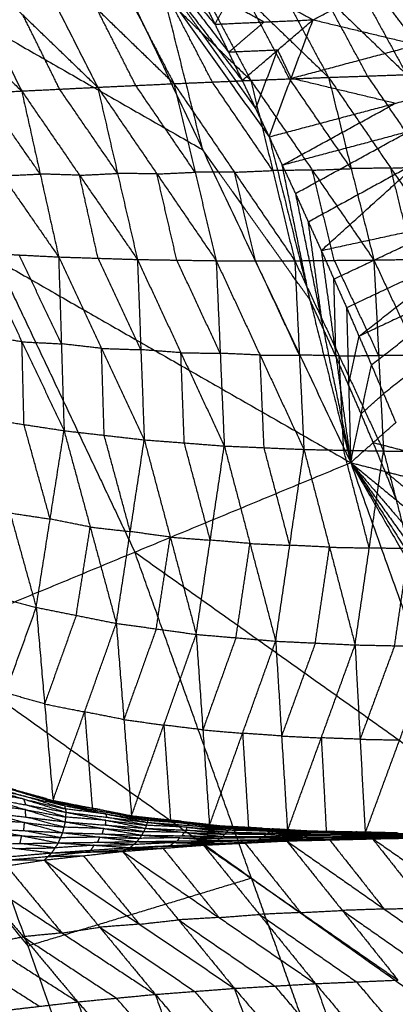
# Model space of a CAD drawing. Header units: millimetres. Extents: x -106 to 110, y -96 to 120.
# Tile 957 of 1020: x 89.47 to 94.79, y 42.53 to 56.48. Entities that reach past the tile are written whole.
import ezdxf

# ---------------------------------------------------------------- set-up
doc = ezdxf.new("R2010")
doc.units = ezdxf.units.MM
doc.header["$MEASUREMENT"] = 0
doc.layers.add('Default', color=7, linetype='Continuous', true_color=0x000000)

msp = doc.modelspace()

# ---------------------------------------------------------------- linework, layer by layer
at = {"layer": 'Default'}
for points in [[(84.123, 55.948, 9.117), (87.043, 57.509, 10.567), (89.963, 59.069, 12.017)], [(89.963, 59.069, 12.017), (91.098, 57.741, 12.221), (92.233, 56.414, 12.424)], [(89.963, 59.069, 12.017), (91.292, 57.343, 12.221), (92.62, 55.617, 12.424)], [(89.963, 59.069, 12.017), (91.482, 56.943, 12.221), (93.001, 54.818, 12.424)], [(89.963, 59.069, 12.017), (92.06, 54.636, 12.017), (94.157, 50.203, 12.017)], [(92.603, 57.955, 8.248), (93.223, 56.808, 7.686), (93.843, 55.661, 7.125)], [(92.603, 57.955, 8.248), (93.777, 56.827, 7.948), (94.951, 55.7, 7.647)], [(93.688, 58.009, 8.773), (94.319, 56.854, 8.21), (94.951, 55.7, 7.647)], [(93.688, 58.009, 8.773), (94.879, 56.871, 8.489), (96.07, 55.734, 8.205)], [(90.493, 57.799, 7.3), (91.073, 56.685, 6.749), (91.653, 55.572, 6.197)], [(90.493, 57.799, 7.3), (91.617, 56.709, 6.97), (92.741, 55.619, 6.639)], [(91.535, 57.886, 7.754), (92.138, 56.753, 7.197), (92.741, 55.619, 6.639)], [(91.535, 57.886, 7.754), (92.689, 56.774, 7.44), (93.843, 55.661, 7.125)], [(89.468, 57.691, 6.883), (90.02, 56.606, 6.342), (90.572, 55.521, 5.801)], [(89.468, 57.691, 6.883), (90.561, 56.631, 6.54), (91.653, 55.572, 6.197)], [(91.098, 57.741, 12.221), (91.762, 56.878, 12.322), (92.427, 56.016, 12.424)], [(87.043, 57.509, 10.567), (89.551, 56.072, 11.292), (92.06, 54.636, 12.017)], [(88.458, 57.562, 6.502), (88.977, 56.515, 5.976), (89.495, 55.468, 5.451)], [(88.458, 57.562, 6.502), (89.515, 56.541, 6.151), (90.572, 55.521, 5.801)], [(87.463, 57.417, 6.156), (88.479, 56.442, 5.803), (89.495, 55.468, 5.451)], [(91.292, 57.343, 12.221), (92.051, 56.28, 12.322), (92.81, 55.218, 12.424)], [(93.624, 56.477, 13.065), (94.499, 56.926, 13.42), (95.374, 57.374, 13.774)], [(91.839, 57.207, 12.424), (92.036, 56.81, 12.424), (92.233, 56.414, 12.424)], [(91.839, 57.207, 12.424), (92.036, 56.81, 12.424), (92.233, 56.414, 12.424)], [(92.06, 54.636, 12.017), (91.771, 55.79, 12.119), (91.482, 56.943, 12.221)], [(92.233, 56.414, 12.424), (92.41, 56.725, 12.576), (92.587, 57.037, 12.728)], [(92.587, 57.037, 12.728), (93.106, 56.757, 12.897), (93.624, 56.477, 13.065)], [(95.1, 56.123, 13.469), (94.8, 56.524, 13.445), (94.499, 56.926, 13.42)], [(93.292, 55.64, 6.882), (92.991, 56.207, 7.161), (92.689, 56.774, 7.44)], [(94.397, 55.68, 7.386), (94.087, 56.254, 7.667), (93.777, 56.827, 7.948)], [(92.197, 55.595, 6.418), (91.907, 56.152, 6.694), (91.617, 56.709, 6.97)], [(92.929, 56.445, 12.745), (92.669, 56.585, 12.661), (92.41, 56.725, 12.576)], [(90.033, 55.494, 5.626), (89.774, 56.018, 5.889), (89.515, 56.541, 6.151)], [(91.112, 55.546, 5.999), (90.836, 56.089, 6.27), (90.561, 56.631, 6.54)], [(92.233, 56.414, 12.424), (92.929, 56.445, 12.745), (93.624, 56.477, 13.065)], [(92.233, 56.414, 12.424), (92.427, 56.016, 12.424), (92.62, 55.617, 12.424)], [(92.233, 56.414, 12.424), (92.427, 56.016, 12.424), (92.62, 55.617, 12.424)], [(92.427, 56.016, 12.424), (92.678, 56.23, 12.585), (92.929, 56.445, 12.745)], [(92.62, 55.617, 12.424), (93.122, 56.047, 12.745), (93.624, 56.477, 13.065)], [(93.001, 54.818, 12.424), (93.312, 55.647, 12.745), (93.624, 56.477, 13.065)], [(93.624, 56.477, 13.065), (95.1, 56.123, 13.469), (96.576, 55.769, 13.873)], [(93.312, 55.647, 12.745), (94.206, 55.885, 13.107), (95.1, 56.123, 13.469)], [(84.123, 55.948, 9.117), (89.14, 53.075, 10.567), (94.157, 50.203, 12.017)], [(93.122, 56.047, 12.745), (92.774, 56.031, 12.585), (92.427, 56.016, 12.424)], [(92.81, 55.218, 12.424), (92.966, 55.632, 12.585), (93.122, 56.047, 12.745)], [(93.122, 56.047, 12.745), (93.217, 55.847, 12.745), (93.312, 55.647, 12.745)], [(92.741, 55.619, 6.639), (93.292, 55.64, 6.882), (93.843, 55.661, 7.125)], [(93.001, 54.818, 12.424), (94.788, 55.293, 13.148), (96.576, 55.769, 13.873)], [(93.374, 54.015, 12.424), (94.975, 54.892, 13.148), (96.576, 55.769, 13.873)], [(93.74, 53.208, 12.424), (95.158, 54.489, 13.148), (96.576, 55.769, 13.873)], [(93.843, 55.661, 7.125), (94.397, 55.68, 7.386), (94.951, 55.7, 7.647)], [(93.843, 55.661, 7.125), (94.164, 54.368, 6.846), (94.485, 53.074, 6.568)], [(93.843, 55.661, 7.125), (94.724, 54.376, 7.105), (95.605, 53.091, 7.086)], [(95.278, 54.395, 7.367), (94.838, 55.038, 7.376), (94.397, 55.68, 7.386)], [(89.495, 55.468, 5.451), (90.033, 55.494, 5.626), (90.572, 55.521, 5.801)], [(90.572, 55.521, 5.801), (91.112, 55.546, 5.999), (91.653, 55.572, 6.197)], [(90.572, 55.521, 5.801), (90.853, 54.301, 5.536), (91.135, 53.081, 5.271)], [(90.572, 55.521, 5.801), (91.411, 54.293, 5.728), (92.251, 53.064, 5.656)], [(91.952, 54.318, 5.926), (91.532, 54.932, 5.963), (91.112, 55.546, 5.999)], [(91.653, 55.572, 6.197), (92.197, 55.595, 6.418), (92.741, 55.619, 6.639)], [(91.653, 55.572, 6.197), (91.952, 54.318, 5.926), (92.251, 53.064, 5.656)], [(91.653, 55.572, 6.197), (92.509, 54.318, 6.143), (93.365, 53.063, 6.089)], [(93.053, 54.341, 6.364), (92.625, 54.968, 6.391), (92.197, 55.595, 6.418)], [(92.62, 55.617, 12.424), (92.81, 55.218, 12.424), (93.001, 54.818, 12.424)], [(92.62, 55.617, 12.424), (92.81, 55.218, 12.424), (93.001, 54.818, 12.424)], [(92.741, 55.619, 6.639), (93.053, 54.341, 6.364), (93.365, 53.063, 6.089)], [(92.741, 55.619, 6.639), (93.613, 54.346, 6.603), (94.485, 53.074, 6.568)], [(94.164, 54.368, 6.846), (93.728, 55.004, 6.864), (93.292, 55.64, 6.882)], [(94.788, 55.293, 13.148), (94.05, 55.47, 12.947), (93.312, 55.647, 12.745)], [(88.424, 55.416, 5.144), (88.96, 55.442, 5.297), (89.495, 55.468, 5.451)], [(88.424, 55.416, 5.144), (89.221, 54.266, 5.041), (90.019, 53.117, 4.937)], [(89.757, 54.292, 5.194), (89.358, 54.867, 5.246), (88.96, 55.442, 5.297)], [(89.495, 55.468, 5.451), (89.757, 54.292, 5.194), (90.019, 53.117, 4.937)], [(89.495, 55.468, 5.451), (90.315, 54.274, 5.361), (91.135, 53.081, 5.271)], [(90.853, 54.301, 5.536), (90.443, 54.897, 5.581), (90.033, 55.494, 5.626)], [(93.187, 54.416, 12.424), (93.988, 54.855, 12.786), (94.788, 55.293, 13.148)], [(94.975, 54.892, 13.148), (94.081, 54.654, 12.786), (93.187, 54.416, 12.424)], [(93.001, 54.818, 12.424), (93.187, 54.416, 12.424), (93.374, 54.015, 12.424)], [(93.001, 54.818, 12.424), (93.579, 52.51, 12.221), (94.157, 50.203, 12.017)], [(93.001, 54.818, 12.424), (93.187, 54.416, 12.424), (93.374, 54.015, 12.424)], [(93.579, 52.51, 12.221), (92.819, 53.573, 12.119), (92.06, 54.636, 12.017)], [(93.579, 52.51, 12.221), (93.383, 53.463, 12.322), (93.187, 54.416, 12.424)], [(95.158, 54.489, 13.148), (94.357, 54.05, 12.786), (93.557, 53.612, 12.424)], [(89.221, 54.266, 5.041), (89.489, 54.279, 5.117), (89.757, 54.292, 5.194)], [(90.315, 54.274, 5.361), (90.036, 54.283, 5.277), (89.757, 54.292, 5.194)], [(90.315, 54.274, 5.361), (90.584, 54.287, 5.449), (90.853, 54.301, 5.536)], [(90.577, 53.099, 5.104), (90.446, 53.686, 5.233), (90.315, 54.274, 5.361)], [(91.411, 54.293, 5.728), (91.132, 54.297, 5.632), (90.853, 54.301, 5.536)], [(91.411, 54.293, 5.728), (91.682, 54.305, 5.827), (91.952, 54.318, 5.926)], [(91.693, 53.072, 5.463), (91.552, 53.682, 5.596), (91.411, 54.293, 5.728)], [(92.509, 54.318, 6.143), (92.231, 54.318, 6.035), (91.952, 54.318, 5.926)], [(92.509, 54.318, 6.143), (92.781, 54.329, 6.253), (93.053, 54.341, 6.364)], [(92.808, 53.064, 5.872), (92.659, 53.691, 6.007), (92.509, 54.318, 6.143)], [(93.613, 54.346, 6.603), (93.333, 54.344, 6.483), (93.053, 54.341, 6.364)], [(93.613, 54.346, 6.603), (93.889, 54.357, 6.725), (94.164, 54.368, 6.846)], [(93.925, 53.069, 6.328), (93.769, 53.707, 6.466), (93.613, 54.346, 6.603)], [(94.724, 54.376, 7.105), (94.444, 54.372, 6.976), (94.164, 54.368, 6.846)], [(94.724, 54.376, 7.105), (95.001, 54.386, 7.236), (95.278, 54.395, 7.367)], [(95.045, 53.082, 6.827), (94.884, 53.729, 6.966), (94.724, 54.376, 7.105)], [(93.374, 54.015, 12.424), (93.557, 53.612, 12.424), (93.74, 53.208, 12.424)], [(93.374, 54.015, 12.424), (93.765, 52.109, 12.221), (94.157, 50.203, 12.017)], [(93.374, 54.015, 12.424), (93.557, 53.612, 12.424), (93.74, 53.208, 12.424)], [(93.74, 53.208, 12.424), (95.664, 53.626, 13.172), (97.589, 54.043, 13.92)], [(94.099, 52.399, 12.424), (95.844, 53.221, 13.172), (97.589, 54.043, 13.92)], [(94.451, 51.586, 12.424), (96.02, 52.815, 13.172), (97.589, 54.043, 13.92)], [(93.765, 52.109, 12.221), (93.661, 52.86, 12.322), (93.557, 53.612, 12.424)], [(93.919, 52.804, 12.424), (94.792, 53.215, 12.798), (95.664, 53.626, 13.172)], [(88.902, 53.174, 4.651), (89.46, 53.145, 4.794), (90.019, 53.117, 4.937)], [(88.902, 53.174, 4.651), (89.499, 51.915, 4.747), (90.096, 50.656, 4.842)], [(90.057, 51.886, 4.89), (89.759, 52.516, 4.842), (89.46, 53.145, 4.794)], [(93.74, 53.208, 12.424), (93.919, 52.804, 12.424), (94.099, 52.399, 12.424)], [(93.74, 53.208, 12.424), (93.948, 51.706, 12.221), (94.157, 50.203, 12.017)], [(93.74, 53.208, 12.424), (93.919, 52.804, 12.424), (94.099, 52.399, 12.424)], [(94.275, 51.993, 12.424), (95.059, 52.607, 12.798), (95.844, 53.221, 13.172)], [(89.14, 53.075, 10.567), (90.119, 51.006, 10.567), (91.098, 48.936, 10.567)], [(90.019, 53.117, 4.937), (90.057, 51.886, 4.89), (90.096, 50.656, 4.842)], [(90.019, 53.117, 4.937), (90.577, 53.099, 5.104), (91.135, 53.081, 5.271)], [(90.019, 53.117, 4.937), (90.626, 51.821, 5.053), (91.232, 50.526, 5.169)], [(91.184, 51.803, 5.22), (90.88, 52.451, 5.162), (90.577, 53.099, 5.104)], [(91.135, 53.081, 5.271), (91.184, 51.803, 5.22), (91.232, 50.526, 5.169)], [(91.135, 53.081, 5.271), (91.693, 53.072, 5.463), (92.251, 53.064, 5.656)], [(91.135, 53.081, 5.271), (91.751, 51.76, 5.409), (92.366, 50.439, 5.546)], [(92.308, 51.752, 5.601), (92.001, 52.412, 5.532), (91.693, 53.072, 5.463)], [(92.251, 53.064, 5.656), (92.308, 51.752, 5.601), (92.366, 50.439, 5.546)], [(92.251, 53.064, 5.656), (92.808, 53.064, 5.872), (93.365, 53.063, 6.089)], [(92.251, 53.064, 5.656), (92.872, 51.727, 5.813), (93.494, 50.39, 5.97)], [(93.43, 51.727, 6.029), (93.119, 52.395, 5.951), (92.808, 53.064, 5.872)], [(93.365, 53.063, 6.089), (93.925, 53.069, 6.328), (94.485, 53.074, 6.568)], [(93.365, 53.063, 6.089), (93.43, 51.727, 6.029), (93.494, 50.39, 5.97)], [(93.365, 53.063, 6.089), (93.994, 51.716, 6.264), (94.622, 50.368, 6.439)], [(94.554, 51.721, 6.503), (94.239, 52.395, 6.416), (93.925, 53.069, 6.328)], [(94.485, 53.074, 6.568), (95.045, 53.082, 6.827), (95.605, 53.091, 7.086)], [(94.485, 53.074, 6.568), (94.554, 51.721, 6.503), (94.622, 50.368, 6.439)], [(94.485, 53.074, 6.568), (95.117, 51.719, 6.758), (95.748, 50.364, 6.948)], [(93.948, 51.706, 12.221), (93.934, 52.255, 12.322), (93.919, 52.804, 12.424)], [(96.02, 52.815, 13.172), (95.147, 52.404, 12.798), (94.275, 51.993, 12.424)], [(93.765, 52.109, 12.221), (93.672, 52.309, 12.221), (93.579, 52.51, 12.221)], [(94.099, 52.399, 12.424), (94.128, 51.301, 12.221), (94.157, 50.203, 12.017)], [(94.099, 52.399, 12.424), (94.275, 51.993, 12.424), (94.451, 51.586, 12.424)], [(94.099, 52.399, 12.424), (94.275, 51.993, 12.424), (94.451, 51.586, 12.424)], [(96.192, 52.407, 13.172), (95.408, 51.793, 12.798), (94.623, 51.179, 12.424)], [(93.948, 51.706, 12.221), (93.857, 51.907, 12.221), (93.765, 52.109, 12.221)], [(89.499, 51.915, 4.747), (89.215, 51.958, 4.677), (88.931, 52.002, 4.607)], [(89.528, 50.743, 4.703), (89.513, 51.329, 4.725), (89.499, 51.915, 4.747)], [(89.499, 51.915, 4.747), (89.778, 51.901, 4.818), (90.057, 51.886, 4.89)], [(94.128, 51.301, 12.221), (94.201, 51.647, 12.322), (94.275, 51.993, 12.424)], [(90.626, 51.821, 5.053), (90.342, 51.854, 4.972), (90.057, 51.886, 4.89)], [(90.664, 50.591, 5.006), (90.645, 51.206, 5.03), (90.626, 51.821, 5.053)], [(90.626, 51.821, 5.053), (90.905, 51.812, 5.137), (91.184, 51.803, 5.22)], [(91.751, 51.76, 5.409), (91.467, 51.782, 5.314), (91.184, 51.803, 5.22)], [(91.799, 50.483, 5.358), (91.775, 51.121, 5.383), (91.751, 51.76, 5.409)], [(91.751, 51.76, 5.409), (92.029, 51.756, 5.505), (92.308, 51.752, 5.601)], [(92.872, 51.727, 5.813), (92.59, 51.739, 5.707), (92.308, 51.752, 5.601)], [(92.93, 50.415, 5.758), (92.901, 51.071, 5.785), (92.872, 51.727, 5.813)], [(92.872, 51.727, 5.813), (93.151, 51.727, 5.921), (93.43, 51.727, 6.029)], [(93.994, 51.716, 6.264), (93.712, 51.721, 6.147), (93.43, 51.727, 6.029)], [(94.128, 51.301, 12.221), (94.038, 51.503, 12.221), (93.948, 51.706, 12.221)], [(93.994, 51.716, 6.264), (94.274, 51.718, 6.384), (94.554, 51.721, 6.503)], [(94.058, 50.379, 6.205), (94.026, 51.047, 6.234), (93.994, 51.716, 6.264)], [(95.117, 51.719, 6.758), (94.835, 51.72, 6.631), (94.554, 51.721, 6.503)], [(94.157, 50.203, 12.017), (94.304, 50.895, 12.221), (94.451, 51.586, 12.424)], [(94.451, 51.586, 12.424), (94.623, 51.179, 12.424), (94.795, 50.771, 12.424)], [(94.451, 51.586, 12.424), (94.623, 51.179, 12.424), (94.795, 50.771, 12.424)], [(94.304, 50.895, 12.221), (94.216, 51.098, 12.221), (94.128, 51.301, 12.221)], [(94.304, 50.895, 12.221), (94.463, 51.037, 12.322), (94.623, 51.179, 12.424)], [(88.959, 50.83, 4.563), (89.33, 49.491, 4.925), (89.701, 48.152, 5.286)], [(88.959, 50.83, 4.563), (89.528, 50.743, 4.703), (90.096, 50.656, 4.842)], [(94.476, 50.487, 12.221), (94.39, 50.691, 12.221), (94.304, 50.895, 12.221)], [(89.898, 49.404, 5.064), (89.713, 50.073, 4.883), (89.528, 50.743, 4.703)], [(89.701, 48.152, 5.286), (89.898, 49.404, 5.064), (90.096, 50.656, 4.842)], [(90.096, 50.656, 4.842), (90.466, 49.291, 5.233), (90.835, 47.926, 5.623)], [(90.096, 50.656, 4.842), (90.664, 50.591, 5.006), (91.232, 50.526, 5.169)], [(94.157, 50.203, 12.017), (94.476, 50.487, 12.221), (94.795, 50.771, 12.424)], [(91.034, 49.226, 5.396), (90.849, 49.908, 5.201), (90.664, 50.591, 5.006)], [(90.835, 47.926, 5.623), (91.034, 49.226, 5.396), (91.232, 50.526, 5.169)], [(91.232, 50.526, 5.169), (91.6, 49.148, 5.587), (91.968, 47.77, 6.004)], [(91.232, 50.526, 5.169), (91.799, 50.483, 5.358), (92.366, 50.439, 5.546)], [(92.167, 49.105, 5.775), (91.983, 49.794, 5.566), (91.799, 50.483, 5.358)], [(91.968, 47.77, 6.004), (92.167, 49.105, 5.775), (92.366, 50.439, 5.546)], [(92.366, 50.439, 5.546), (92.73, 49.057, 5.986), (93.094, 47.674, 6.427)], [(92.366, 50.439, 5.546), (92.93, 50.415, 5.758), (93.494, 50.39, 5.97)], [(93.294, 49.032, 6.198), (93.112, 49.723, 5.978), (92.93, 50.415, 5.758)], [(93.094, 47.674, 6.427), (93.294, 49.032, 6.198), (93.494, 50.39, 5.97)], [(93.494, 50.39, 5.97), (93.856, 49.005, 6.429), (94.219, 47.621, 6.889)], [(93.494, 50.39, 5.97), (94.058, 50.379, 6.205), (94.622, 50.368, 6.439)], [(94.42, 48.994, 6.664), (94.239, 49.686, 6.434), (94.058, 50.379, 6.205)], [(94.219, 47.621, 6.889), (94.42, 48.994, 6.664), (94.622, 50.368, 6.439)], [(94.476, 50.487, 12.221), (94.72, 50.424, 12.322), (94.964, 50.362, 12.424)], [(94.645, 50.078, 12.221), (94.56, 50.282, 12.221), (94.476, 50.487, 12.221)], [(94.622, 50.368, 6.439), (94.981, 48.983, 6.913), (95.339, 47.598, 7.386)], [(94.622, 50.368, 6.439), (95.185, 50.366, 6.693), (95.748, 50.364, 6.948)], [(88.039, 47.669, 9.117), (91.098, 48.936, 10.567), (94.157, 50.203, 12.017)], [(94.157, 50.203, 12.017), (94.645, 50.078, 12.221), (95.133, 49.952, 12.424)], [(94.157, 50.203, 12.017), (94.81, 49.667, 12.221), (95.463, 49.131, 12.424)], [(94.157, 50.203, 12.017), (94.971, 49.255, 12.221), (95.786, 48.306, 12.424)], [(94.157, 50.203, 12.017), (95.129, 48.841, 12.221), (96.102, 47.479, 12.424)], [(94.157, 50.203, 12.017), (95.284, 48.426, 12.221), (96.411, 46.649, 12.424)], [(94.157, 50.203, 12.017), (95.434, 48.01, 12.221), (96.712, 45.816, 12.424)], [(94.157, 50.203, 12.017), (95.809, 45.585, 12.017), (97.461, 40.968, 12.017)], [(94.645, 50.078, 12.221), (94.971, 49.809, 12.322), (95.298, 49.541, 12.424)], [(94.81, 49.667, 12.221), (94.727, 49.872, 12.221), (94.645, 50.078, 12.221)], [(89.33, 49.491, 4.925), (89.614, 49.447, 4.994), (89.898, 49.404, 5.064)], [(90.466, 49.291, 5.233), (90.182, 49.347, 5.148), (89.898, 49.404, 5.064)], [(90.268, 48.039, 5.454), (90.367, 48.665, 5.344), (90.466, 49.291, 5.233)], [(90.466, 49.291, 5.233), (90.75, 49.258, 5.314), (91.034, 49.226, 5.396)], [(91.6, 49.148, 5.587), (91.317, 49.187, 5.491), (91.034, 49.226, 5.396)], [(91.402, 47.848, 5.814), (91.501, 48.498, 5.7), (91.6, 49.148, 5.587)], [(91.6, 49.148, 5.587), (91.884, 49.126, 5.681), (92.167, 49.105, 5.775)], [(92.73, 49.057, 5.986), (92.449, 49.081, 5.881), (92.167, 49.105, 5.775)], [(92.531, 47.722, 6.216), (92.631, 48.389, 6.101), (92.73, 49.057, 5.986)], [(92.73, 49.057, 5.986), (93.012, 49.044, 6.092), (93.294, 49.032, 6.198)], [(93.856, 49.005, 6.429), (93.575, 49.019, 6.314), (93.294, 49.032, 6.198)], [(93.656, 47.647, 6.658), (93.756, 48.326, 6.544), (93.856, 49.005, 6.429)], [(93.856, 49.005, 6.429), (94.138, 49, 6.547), (94.42, 48.994, 6.664)], [(94.981, 48.983, 6.913), (94.701, 48.988, 6.788), (94.42, 48.994, 6.664)], [(94.779, 47.609, 7.138), (94.88, 48.296, 7.025), (94.981, 48.983, 6.913)], [(91.098, 48.936, 10.567), (93.453, 47.261, 11.292), (95.809, 45.585, 12.017)], [(92.75, 44.318, 10.567), (91.924, 46.627, 10.567), (91.098, 48.936, 10.567)], [(88.571, 48.445, 4.992), (89.136, 48.299, 5.139), (89.701, 48.152, 5.286)], [(88.829, 45.733, 6.381), (89.265, 46.942, 5.833), (89.701, 48.152, 5.286)], [(89.701, 48.152, 5.286), (89.82, 46.785, 6.021), (89.939, 45.418, 6.756)], [(89.701, 48.152, 5.286), (90.268, 48.039, 5.454), (90.835, 47.926, 5.623)], [(90.268, 48.039, 5.454), (90.044, 47.412, 5.738), (89.82, 46.785, 6.021)], [(89.939, 45.418, 6.756), (90.387, 46.672, 6.19), (90.835, 47.926, 5.623)], [(90.835, 47.926, 5.623), (90.943, 46.563, 6.394), (91.051, 45.201, 7.164)], [(90.835, 47.926, 5.623), (91.402, 47.848, 5.814), (91.968, 47.77, 6.004)], [(91.402, 47.848, 5.814), (91.172, 47.206, 6.104), (90.943, 46.563, 6.394)], [(91.051, 45.201, 7.164), (91.509, 46.485, 6.584), (91.968, 47.77, 6.004)], [(91.968, 47.77, 6.004), (92.062, 46.417, 6.803), (92.156, 45.064, 7.602)], [(91.968, 47.77, 6.004), (92.531, 47.722, 6.216), (93.094, 47.674, 6.427)], [(92.531, 47.722, 6.216), (92.297, 47.07, 6.509), (92.062, 46.417, 6.803)], [(88.039, 47.669, 9.117), (89.582, 43.357, 9.117), (91.124, 39.046, 9.117)], [(88.039, 47.669, 9.117), (92.75, 44.318, 10.567), (97.461, 40.968, 12.017)], [(92.156, 45.064, 7.602), (92.625, 46.369, 7.014), (93.094, 47.674, 6.427)], [(93.094, 47.674, 6.427), (93.178, 46.33, 7.248), (93.261, 44.987, 8.068)], [(93.094, 47.674, 6.427), (93.656, 47.647, 6.658), (94.219, 47.621, 6.889)], [(93.656, 47.647, 6.658), (93.417, 46.989, 6.953), (93.178, 46.33, 7.248)], [(93.261, 44.987, 8.068), (93.74, 46.304, 7.479), (94.219, 47.621, 6.889)], [(94.219, 47.621, 6.889), (94.29, 46.285, 7.726), (94.362, 44.95, 8.562)], [(94.219, 47.621, 6.889), (94.779, 47.609, 7.138), (95.339, 47.598, 7.386)], [(94.779, 47.609, 7.138), (94.534, 46.947, 7.432), (94.29, 46.285, 7.726)], [(94.362, 44.95, 8.562), (94.85, 46.274, 7.974), (95.339, 47.598, 7.386)], [(86.533, 47.045, 8.53), (88.057, 45.201, 8.824), (89.582, 43.357, 9.117)], [(89.82, 46.785, 6.021), (89.542, 46.863, 5.927), (89.265, 46.942, 5.833)], [(89.82, 46.785, 6.021), (90.104, 46.728, 6.105), (90.387, 46.672, 6.19)], [(90.387, 46.672, 6.19), (90.441, 45.99, 6.575), (90.495, 45.309, 6.96)], [(90.943, 46.563, 6.394), (90.665, 46.617, 6.292), (90.387, 46.672, 6.19)], [(90.943, 46.563, 6.394), (91.226, 46.524, 6.489), (91.509, 46.485, 6.584)], [(91.509, 46.485, 6.584), (91.556, 45.809, 6.984), (91.604, 45.133, 7.383)], [(92.062, 46.417, 6.803), (91.786, 46.451, 6.694), (91.509, 46.485, 6.584)], [(85.027, 46.421, 7.944), (88.076, 42.733, 8.53), (91.124, 39.046, 9.117)], [(92.062, 46.417, 6.803), (92.344, 46.393, 6.909), (92.625, 46.369, 7.014)], [(92.625, 46.369, 7.014), (92.667, 45.697, 7.425), (92.709, 45.026, 7.835)], [(93.178, 46.33, 7.248), (92.902, 46.35, 7.131), (92.625, 46.369, 7.014)], [(93.178, 46.33, 7.248), (93.459, 46.317, 7.363), (93.74, 46.304, 7.479)], [(93.74, 46.304, 7.479), (93.776, 45.636, 7.897), (93.811, 44.968, 8.315)], [(94.29, 46.285, 7.726), (94.015, 46.294, 7.602), (93.74, 46.304, 7.479)], [(94.29, 46.285, 7.726), (94.57, 46.279, 7.85), (94.85, 46.274, 7.974)], [(88.829, 45.733, 6.381), (89.384, 45.575, 6.569), (89.939, 45.418, 6.756)], [(88.829, 45.733, 6.381), (89.465, 45.539, 6.528), (90.102, 45.344, 6.675)], [(88.88, 45.677, 6.293), (89.198, 45.58, 6.366), (89.516, 45.483, 6.44)], [(88.931, 45.622, 6.205), (89.516, 45.483, 6.44), (90.102, 45.344, 6.675)], [(88.931, 45.622, 6.205), (89.528, 45.436, 6.387), (90.125, 45.25, 6.569)], [(89.528, 45.436, 6.387), (89.242, 45.489, 6.258), (88.956, 45.541, 6.13)], [(89.465, 45.539, 6.528), (89.743, 45.46, 6.622), (90.02, 45.381, 6.716)], [(90.114, 45.297, 6.622), (89.815, 45.39, 6.531), (89.516, 45.483, 6.44)], [(88.981, 45.461, 6.055), (89.548, 45.287, 6.28), (90.115, 45.114, 6.505)], [(88.981, 45.461, 6.055), (89.553, 45.355, 6.312), (90.125, 45.25, 6.569)], [(89.548, 45.287, 6.28), (89.268, 45.321, 6.146), (88.987, 45.355, 6.012)], [(89.553, 45.355, 6.312), (89.541, 45.396, 6.349), (89.528, 45.436, 6.387)], [(89.528, 45.436, 6.387), (89.821, 45.366, 6.504), (90.114, 45.297, 6.622)], [(90.12, 45.182, 6.537), (89.837, 45.268, 6.425), (89.553, 45.355, 6.312)], [(89.939, 45.418, 6.756), (90.02, 45.381, 6.716), (90.102, 45.344, 6.675)], [(89.939, 45.418, 6.756), (90.495, 45.309, 6.96), (91.051, 45.201, 7.164)], [(89.939, 45.418, 6.756), (90.609, 45.288, 6.96), (91.278, 45.158, 7.165)], [(90.02, 45.381, 6.716), (90.355, 45.316, 6.818), (90.69, 45.251, 6.92)], [(90.609, 45.288, 6.96), (90.314, 45.334, 6.838), (90.02, 45.381, 6.716)], [(90.102, 45.344, 6.675), (90.114, 45.297, 6.622), (90.125, 45.25, 6.569)], [(90.102, 45.344, 6.675), (90.69, 45.251, 6.92), (91.278, 45.158, 7.165)], [(90.102, 45.344, 6.675), (90.691, 45.226, 6.882), (91.279, 45.107, 7.089)], [(88.993, 45.25, 5.969), (89.535, 45.105, 6.222), (90.077, 44.961, 6.475)], [(88.993, 45.25, 5.969), (89.554, 45.182, 6.237), (90.115, 45.114, 6.505)], [(89.554, 45.182, 6.237), (89.551, 45.235, 6.259), (89.548, 45.287, 6.28)], [(89.548, 45.287, 6.28), (89.834, 45.235, 6.409), (90.12, 45.182, 6.537)], [(90.691, 45.226, 6.882), (90.402, 45.261, 6.752), (90.114, 45.297, 6.622)], [(90.115, 45.114, 6.505), (90.12, 45.182, 6.537), (90.125, 45.25, 6.569)], [(90.125, 45.25, 6.569), (90.688, 45.136, 6.805), (91.252, 45.023, 7.04)], [(90.125, 45.25, 6.569), (90.702, 45.179, 6.829), (91.279, 45.107, 7.089)], [(90.495, 45.309, 6.96), (90.552, 45.298, 6.96), (90.609, 45.288, 6.96)], [(90.609, 45.288, 6.96), (90.886, 45.233, 7.062), (91.164, 45.179, 7.164)], [(91.279, 45.133, 7.127), (90.984, 45.192, 7.023), (90.69, 45.251, 6.92)], [(90.702, 45.179, 6.829), (90.697, 45.202, 6.856), (90.691, 45.226, 6.882)], [(90.691, 45.226, 6.882), (90.985, 45.179, 7.005), (91.279, 45.133, 7.127)], [(91.051, 45.201, 7.164), (91.164, 45.179, 7.164), (91.278, 45.158, 7.165)], [(91.051, 45.201, 7.164), (91.604, 45.133, 7.383), (92.156, 45.064, 7.602)], [(91.051, 45.201, 7.164), (91.754, 45.123, 7.419), (92.457, 45.045, 7.674)], [(89.535, 45.105, 6.222), (89.259, 45.12, 6.087), (88.984, 45.134, 5.953)], [(89.525, 44.99, 6.206), (89.53, 45.048, 6.214), (89.535, 45.105, 6.222)], [(89.535, 45.105, 6.222), (89.816, 45.071, 6.356), (90.096, 45.038, 6.49)], [(90.096, 45.038, 6.49), (89.825, 45.11, 6.364), (89.554, 45.182, 6.237)], [(90.077, 44.961, 6.475), (90.096, 45.038, 6.49), (90.115, 45.114, 6.505)], [(90.115, 45.114, 6.505), (90.657, 45.02, 6.758), (91.199, 44.925, 7.011)], [(90.115, 45.114, 6.505), (90.683, 45.068, 6.773), (91.252, 45.023, 7.04)], [(90.688, 45.136, 6.805), (90.404, 45.159, 6.671), (90.12, 45.182, 6.537)], [(90.683, 45.068, 6.773), (90.686, 45.102, 6.789), (90.688, 45.136, 6.805)], [(91.225, 44.974, 7.026), (90.954, 45.021, 6.899), (90.683, 45.068, 6.773)], [(90.688, 45.136, 6.805), (90.977, 45.101, 6.935), (91.265, 45.065, 7.065)], [(91.265, 45.065, 7.065), (90.984, 45.122, 6.947), (90.702, 45.179, 6.829)], [(91.164, 45.179, 7.164), (91.516, 45.14, 7.292), (91.868, 45.101, 7.419)], [(91.754, 45.123, 7.419), (91.459, 45.151, 7.292), (91.164, 45.179, 7.164)], [(91.252, 45.023, 7.04), (91.265, 45.065, 7.065), (91.279, 45.107, 7.089)], [(91.841, 45.038, 7.335), (91.553, 45.052, 7.2), (91.265, 45.065, 7.065)], [(91.278, 45.158, 7.165), (91.279, 45.133, 7.127), (91.279, 45.107, 7.089)], [(91.278, 45.158, 7.165), (91.86, 45.089, 7.392), (92.443, 45.021, 7.619)], [(91.278, 45.158, 7.165), (91.868, 45.101, 7.419), (92.457, 45.045, 7.674)], [(91.86, 45.089, 7.392), (91.57, 45.111, 7.259), (91.279, 45.133, 7.127)], [(91.279, 45.107, 7.089), (91.841, 45.038, 7.335), (92.403, 44.969, 7.58)], [(91.279, 45.107, 7.089), (91.861, 45.064, 7.354), (92.443, 45.021, 7.619)], [(91.604, 45.133, 7.383), (91.679, 45.128, 7.401), (91.754, 45.123, 7.419)], [(91.754, 45.123, 7.419), (92.03, 45.089, 7.529), (92.307, 45.055, 7.638)], [(91.861, 45.064, 7.354), (91.861, 45.077, 7.373), (91.86, 45.089, 7.392)], [(91.86, 45.089, 7.392), (92.155, 45.061, 7.519), (92.45, 45.033, 7.647)], [(92.423, 44.995, 7.6), (92.142, 45.029, 7.477), (91.861, 45.064, 7.354)], [(92.45, 45.033, 7.647), (92.159, 45.067, 7.533), (91.868, 45.101, 7.419)], [(92.156, 45.064, 7.602), (92.307, 45.055, 7.638), (92.457, 45.045, 7.674)], [(92.156, 45.064, 7.602), (92.709, 45.026, 7.835), (93.261, 44.987, 8.068)], [(92.156, 45.064, 7.602), (92.896, 45.024, 7.903), (93.635, 44.984, 8.205)], [(92.307, 45.055, 7.638), (92.676, 45.035, 7.789), (93.046, 45.015, 7.939)], [(92.896, 45.024, 7.903), (92.601, 45.04, 7.771), (92.307, 45.055, 7.638)], [(89.495, 44.917, 6.206), (89.223, 44.913, 6.076), (88.951, 44.908, 5.946)], [(88.974, 45.019, 5.937), (89.495, 44.917, 6.206), (90.016, 44.816, 6.475)], [(88.974, 45.019, 5.937), (89.525, 44.99, 6.206), (90.077, 44.961, 6.475)], [(89.472, 44.807, 6.215), (89.483, 44.862, 6.211), (89.495, 44.917, 6.206)], [(89.495, 44.917, 6.206), (89.77, 44.903, 6.341), (90.046, 44.889, 6.475)], [(90.046, 44.889, 6.475), (89.786, 44.939, 6.341), (89.525, 44.99, 6.206)], [(90.016, 44.816, 6.475), (90.046, 44.889, 6.475), (90.077, 44.961, 6.475)], [(90.077, 44.961, 6.475), (90.603, 44.898, 6.737), (91.129, 44.834, 6.998)], [(90.077, 44.961, 6.475), (90.638, 44.943, 6.743), (91.199, 44.925, 7.011)], [(90.657, 45.02, 6.758), (90.377, 45.029, 6.624), (90.096, 45.038, 6.49)], [(90.638, 44.943, 6.743), (90.648, 44.981, 6.751), (90.657, 45.02, 6.758)], [(91.164, 44.88, 7.004), (90.901, 44.912, 6.874), (90.638, 44.943, 6.743)], [(90.657, 45.02, 6.758), (90.941, 44.997, 6.892), (91.225, 44.974, 7.026)], [(91.129, 44.834, 6.998), (91.164, 44.88, 7.004), (91.199, 44.925, 7.011)], [(91.199, 44.925, 7.011), (91.225, 44.974, 7.026), (91.252, 45.023, 7.04)], [(91.199, 44.925, 7.011), (91.735, 44.889, 7.27), (92.27, 44.852, 7.529)], [(91.199, 44.925, 7.011), (91.771, 44.917, 7.28), (92.343, 44.908, 7.55)], [(91.798, 44.965, 7.295), (91.511, 44.97, 7.16), (91.225, 44.974, 7.026)], [(91.252, 45.023, 7.04), (91.798, 44.965, 7.295), (92.343, 44.908, 7.55)], [(91.252, 45.023, 7.04), (91.827, 44.996, 7.31), (92.403, 44.969, 7.58)], [(91.771, 44.917, 7.28), (91.784, 44.941, 7.288), (91.798, 44.965, 7.295)], [(92.307, 44.88, 7.539), (92.039, 44.898, 7.41), (91.771, 44.917, 7.28)], [(91.798, 44.965, 7.295), (92.085, 44.952, 7.43), (92.373, 44.938, 7.565)], [(91.827, 44.996, 7.31), (91.834, 45.017, 7.322), (91.841, 45.038, 7.335)], [(92.373, 44.938, 7.565), (92.1, 44.967, 7.438), (91.827, 44.996, 7.31)], [(91.841, 45.038, 7.335), (92.132, 45.017, 7.467), (92.423, 44.995, 7.6)], [(92.343, 44.908, 7.55), (92.373, 44.938, 7.565), (92.403, 44.969, 7.58)], [(92.956, 44.936, 7.841), (92.665, 44.937, 7.703), (92.373, 44.938, 7.565)], [(92.403, 44.969, 7.58), (92.423, 44.995, 7.6), (92.443, 45.021, 7.619)], [(92.403, 44.969, 7.58), (92.956, 44.936, 7.841), (93.508, 44.903, 8.101)], [(92.403, 44.969, 7.58), (92.986, 44.956, 7.855), (93.569, 44.942, 8.13)], [(93.006, 44.981, 7.875), (92.714, 44.988, 7.737), (92.423, 44.995, 7.6)], [(92.443, 45.021, 7.619), (92.45, 45.033, 7.647), (92.457, 45.045, 7.674)], [(92.443, 45.021, 7.619), (93.006, 44.981, 7.875), (93.569, 44.942, 8.13)], [(92.443, 45.021, 7.619), (93.028, 44.997, 7.891), (93.613, 44.974, 8.163)], [(93.035, 45.01, 7.919), (92.742, 45.021, 7.783), (92.45, 45.033, 7.647)], [(92.457, 45.045, 7.674), (93.035, 45.01, 7.919), (93.613, 44.974, 8.163)], [(92.457, 45.045, 7.674), (93.046, 45.015, 7.939), (93.635, 44.984, 8.205)], [(92.709, 45.026, 7.835), (92.802, 45.025, 7.869), (92.896, 45.024, 7.903)], [(92.896, 45.024, 7.903), (93.172, 45.005, 8.02), (93.448, 44.985, 8.136)], [(92.926, 44.905, 7.826), (92.941, 44.921, 7.833), (92.956, 44.936, 7.841)], [(92.956, 44.936, 7.841), (93.247, 44.929, 7.978), (93.539, 44.922, 8.116)], [(92.986, 44.956, 7.855), (92.996, 44.968, 7.865), (93.006, 44.981, 7.875)], [(93.539, 44.922, 8.116), (93.262, 44.939, 7.985), (92.986, 44.956, 7.855)], [(93.006, 44.981, 7.875), (93.298, 44.97, 8.011), (93.591, 44.958, 8.147)], [(93.028, 44.997, 7.891), (93.031, 45.004, 7.905), (93.035, 45.01, 7.919)], [(93.591, 44.958, 8.147), (93.309, 44.978, 8.019), (93.028, 44.997, 7.891)], [(93.035, 45.01, 7.919), (93.329, 44.994, 8.051), (93.624, 44.979, 8.184)], [(93.624, 44.979, 8.184), (93.335, 44.997, 8.062), (93.046, 45.015, 7.939)], [(93.261, 44.987, 8.068), (93.448, 44.985, 8.136), (93.635, 44.984, 8.205)], [(93.261, 44.987, 8.068), (93.811, 44.968, 8.315), (94.362, 44.95, 8.562)], [(93.261, 44.987, 8.068), (94.042, 44.973, 8.416), (94.823, 44.958, 8.763)], [(93.448, 44.985, 8.136), (93.839, 44.978, 8.31), (94.229, 44.971, 8.484)], [(94.042, 44.973, 8.416), (93.745, 44.979, 8.276), (93.448, 44.985, 8.136)], [(93.508, 44.903, 8.101), (93.539, 44.922, 8.116), (93.569, 44.942, 8.13)], [(94.132, 44.924, 8.402), (93.835, 44.923, 8.259), (93.539, 44.922, 8.116)], [(93.569, 44.942, 8.13), (93.591, 44.958, 8.147), (93.613, 44.974, 8.163)], [(93.569, 44.942, 8.13), (94.132, 44.924, 8.402), (94.695, 44.907, 8.674)], [(93.569, 44.942, 8.13), (94.161, 44.938, 8.416), (94.753, 44.933, 8.702)], [(94.183, 44.954, 8.432), (93.887, 44.956, 8.29), (93.591, 44.958, 8.147)], [(93.613, 44.974, 8.163), (93.624, 44.979, 8.184), (93.635, 44.984, 8.205)], [(93.613, 44.974, 8.163), (94.183, 44.954, 8.432), (94.753, 44.933, 8.702)], [(93.613, 44.974, 8.163), (94.205, 44.965, 8.447), (94.797, 44.955, 8.73)], [(94.216, 44.97, 8.467), (93.92, 44.974, 8.326), (93.624, 44.979, 8.184)], [(93.635, 44.984, 8.205), (94.216, 44.97, 8.467), (94.797, 44.955, 8.73)], [(93.635, 44.984, 8.205), (94.229, 44.971, 8.484), (94.823, 44.958, 8.763)], [(93.811, 44.968, 8.315), (93.927, 44.97, 8.366), (94.042, 44.973, 8.416)], [(94.042, 44.973, 8.416), (94.317, 44.963, 8.539), (94.592, 44.954, 8.663)], [(94.101, 44.905, 8.387), (94.117, 44.915, 8.395), (94.132, 44.924, 8.402)], [(94.132, 44.924, 8.402), (94.428, 44.922, 8.545), (94.724, 44.92, 8.688)], [(94.161, 44.938, 8.416), (94.172, 44.946, 8.424), (94.183, 44.954, 8.432)], [(94.724, 44.92, 8.688), (94.443, 44.929, 8.552), (94.161, 44.938, 8.416)], [(94.183, 44.954, 8.432), (94.479, 44.949, 8.574), (94.775, 44.944, 8.716)], [(94.205, 44.965, 8.447), (94.211, 44.967, 8.457), (94.216, 44.97, 8.467)], [(94.775, 44.944, 8.716), (94.49, 44.954, 8.581), (94.205, 44.965, 8.447)], [(94.216, 44.97, 8.467), (94.513, 44.963, 8.607), (94.81, 44.957, 8.747)], [(94.81, 44.957, 8.747), (94.52, 44.964, 8.615), (94.229, 44.971, 8.484)], [(94.362, 44.95, 8.562), (94.592, 44.954, 8.663), (94.823, 44.958, 8.763)], [(94.362, 44.95, 8.562), (94.917, 44.944, 8.826), (95.471, 44.939, 9.089)], [(94.592, 44.954, 8.663), (94.87, 44.951, 8.794), (95.147, 44.949, 8.926)], [(94.695, 44.907, 8.674), (94.724, 44.92, 8.688), (94.753, 44.933, 8.702)], [(94.695, 44.907, 8.674), (95.302, 44.912, 8.975), (95.909, 44.918, 9.276)], [(95.331, 44.925, 8.989), (95.028, 44.923, 8.838), (94.724, 44.92, 8.688)], [(94.753, 44.933, 8.702), (94.775, 44.944, 8.716), (94.797, 44.955, 8.73)], [(94.753, 44.933, 8.702), (95.357, 44.935, 9.002), (95.962, 44.937, 9.303)], [(94.753, 44.933, 8.702), (95.331, 44.925, 8.989), (95.909, 44.918, 9.276)], [(95.379, 44.946, 9.016), (95.077, 44.945, 8.866), (94.775, 44.944, 8.716)], [(88.928, 44.798, 5.955), (89.472, 44.807, 6.215), (90.016, 44.816, 6.475)], [(88.928, 44.798, 5.955), (89.425, 44.737, 6.236), (89.922, 44.675, 6.518)], [(89.969, 44.746, 6.497), (89.72, 44.777, 6.356), (89.472, 44.807, 6.215)], [(89.922, 44.675, 6.518), (89.969, 44.746, 6.497), (90.016, 44.816, 6.475)], [(90.523, 44.783, 6.743), (90.246, 44.764, 6.62), (89.969, 44.746, 6.497)], [(90.016, 44.816, 6.475), (90.572, 44.825, 6.737), (91.129, 44.834, 6.998)], [(90.016, 44.816, 6.475), (90.523, 44.783, 6.743), (91.031, 44.75, 7.011)], [(90.603, 44.898, 6.737), (90.325, 44.893, 6.606), (90.046, 44.889, 6.475)], [(90.476, 44.713, 6.765), (90.5, 44.748, 6.754), (90.523, 44.783, 6.743)], [(90.523, 44.783, 6.743), (90.802, 44.788, 6.874), (91.08, 44.792, 7.005)], [(90.572, 44.825, 6.737), (90.588, 44.862, 6.737), (90.603, 44.898, 6.737)], [(91.08, 44.792, 7.005), (90.826, 44.809, 6.871), (90.572, 44.825, 6.737)], [(90.603, 44.898, 6.737), (90.884, 44.889, 6.871), (91.164, 44.88, 7.004)], [(90.924, 44.696, 7.039), (91.497, 44.74, 7.281), (92.07, 44.784, 7.523)], [(91.031, 44.75, 7.011), (91.08, 44.792, 7.005), (91.129, 44.834, 6.998)], [(91.031, 44.75, 7.011), (91.602, 44.778, 7.267), (92.172, 44.805, 7.522)], [(91.031, 44.75, 7.011), (91.551, 44.767, 7.267), (92.07, 44.784, 7.523)], [(91.651, 44.82, 7.26), (91.365, 44.806, 7.132), (91.08, 44.792, 7.005)], [(91.129, 44.834, 6.998), (91.7, 44.843, 7.263), (92.27, 44.852, 7.529)], [(91.129, 44.834, 6.998), (91.651, 44.82, 7.26), (92.172, 44.805, 7.522)], [(91.735, 44.889, 7.27), (91.449, 44.884, 7.137), (91.164, 44.88, 7.004)], [(91.551, 44.767, 7.267), (91.836, 44.781, 7.395), (92.121, 44.795, 7.522)], [(91.602, 44.778, 7.267), (91.576, 44.772, 7.267), (91.551, 44.767, 7.267)], [(91.602, 44.778, 7.267), (91.626, 44.799, 7.263), (91.651, 44.82, 7.26)], [(91.651, 44.82, 7.26), (91.936, 44.824, 7.393), (92.221, 44.829, 7.526)], [(91.7, 44.843, 7.263), (91.717, 44.866, 7.267), (91.735, 44.889, 7.27)], [(92.221, 44.829, 7.526), (91.96, 44.836, 7.395), (91.7, 44.843, 7.263)], [(91.735, 44.889, 7.27), (92.021, 44.884, 7.405), (92.307, 44.88, 7.539)], [(92.07, 44.784, 7.523), (92.66, 44.814, 7.782), (93.25, 44.844, 8.041)], [(92.07, 44.784, 7.523), (92.121, 44.795, 7.522), (92.172, 44.805, 7.522)], [(92.07, 44.784, 7.523), (92.864, 43.803, 6.671), (93.658, 42.822, 5.82)], [(92.07, 44.784, 7.523), (93.448, 43.829, 6.917), (94.826, 42.873, 6.311)], [(92.711, 44.825, 7.782), (92.416, 44.81, 7.652), (92.121, 44.795, 7.522)], [(92.121, 44.795, 7.522), (92.391, 44.804, 7.652), (92.66, 44.814, 7.782)], [(92.172, 44.805, 7.522), (92.221, 44.829, 7.526), (92.27, 44.852, 7.529)], [(92.172, 44.805, 7.522), (92.758, 44.826, 7.79), (93.344, 44.846, 8.057)], [(92.172, 44.805, 7.522), (92.711, 44.825, 7.782), (93.25, 44.844, 8.041)], [(92.807, 44.849, 7.793), (92.514, 44.839, 7.659), (92.221, 44.829, 7.526)], [(92.27, 44.852, 7.529), (92.307, 44.88, 7.539), (92.343, 44.908, 7.55)], [(92.27, 44.852, 7.529), (92.853, 44.861, 7.802), (93.436, 44.87, 8.076)], [(92.27, 44.852, 7.529), (92.807, 44.849, 7.793), (93.344, 44.846, 8.057)], [(92.89, 44.889, 7.813), (92.598, 44.884, 7.676), (92.307, 44.88, 7.539)], [(92.343, 44.908, 7.55), (92.89, 44.889, 7.813), (93.436, 44.87, 8.076)], [(92.343, 44.908, 7.55), (92.926, 44.905, 7.826), (93.508, 44.903, 8.101)], [(92.66, 44.814, 7.782), (93.054, 44.321, 7.349), (93.448, 43.829, 6.917)], [(92.711, 44.825, 7.782), (93.004, 44.835, 7.915), (93.297, 44.845, 8.049)], [(92.758, 44.826, 7.79), (92.735, 44.825, 7.786), (92.711, 44.825, 7.782)], [(92.758, 44.826, 7.79), (92.782, 44.837, 7.791), (92.807, 44.849, 7.793)], [(92.807, 44.849, 7.793), (93.098, 44.853, 7.93), (93.39, 44.858, 8.066)], [(92.853, 44.861, 7.802), (92.871, 44.875, 7.807), (92.89, 44.889, 7.813)], [(93.39, 44.858, 8.066), (93.122, 44.859, 7.934), (92.853, 44.861, 7.802)], [(92.89, 44.889, 7.813), (93.181, 44.887, 7.951), (93.472, 44.886, 8.088)], [(93.472, 44.886, 8.088), (93.199, 44.896, 7.957), (92.926, 44.905, 7.826)], [(93.25, 44.844, 8.041), (93.855, 44.863, 8.319), (94.46, 44.883, 8.597)], [(93.25, 44.844, 8.041), (93.297, 44.845, 8.049), (93.344, 44.846, 8.057)], [(93.25, 44.844, 8.041), (94.038, 43.859, 7.176), (94.826, 42.873, 6.311)], [(93.25, 44.844, 8.041), (94.632, 43.879, 7.442), (96.013, 42.914, 6.844)], [(93.902, 44.864, 8.327), (93.6, 44.855, 8.188), (93.297, 44.845, 8.049)], [(93.297, 44.845, 8.049), (93.576, 44.854, 8.184), (93.855, 44.863, 8.319)], [(93.344, 44.846, 8.057), (93.902, 44.864, 8.327), (94.46, 44.883, 8.597)], [(93.344, 44.846, 8.057), (93.944, 44.86, 8.34), (94.544, 44.875, 8.622)], [(93.344, 44.846, 8.057), (93.39, 44.858, 8.066), (93.436, 44.87, 8.076)], [(93.99, 44.872, 8.349), (93.69, 44.865, 8.208), (93.39, 44.858, 8.066)], [(93.436, 44.87, 8.076), (93.472, 44.886, 8.088), (93.508, 44.903, 8.101)], [(93.436, 44.87, 8.076), (94.032, 44.878, 8.361), (94.628, 44.886, 8.646)], [(93.436, 44.87, 8.076), (93.99, 44.872, 8.349), (94.544, 44.875, 8.622)], [(94.068, 44.894, 8.374), (93.77, 44.89, 8.231), (93.472, 44.886, 8.088)], [(93.508, 44.903, 8.101), (94.101, 44.905, 8.387), (94.695, 44.907, 8.674)], [(93.508, 44.903, 8.101), (94.068, 44.894, 8.374), (94.628, 44.886, 8.646)], [(93.855, 44.863, 8.319), (94.244, 44.371, 7.881), (94.632, 43.879, 7.442)], [(93.902, 44.864, 8.327), (94.202, 44.872, 8.469), (94.502, 44.879, 8.61)], [(93.944, 44.86, 8.34), (93.923, 44.862, 8.334), (93.902, 44.864, 8.327)], [(93.944, 44.86, 8.34), (93.967, 44.866, 8.344), (93.99, 44.872, 8.349)], [(93.99, 44.872, 8.349), (94.288, 44.876, 8.492), (94.586, 44.881, 8.634)], [(94.032, 44.878, 8.361), (94.05, 44.886, 8.367), (94.068, 44.894, 8.374)], [(94.586, 44.881, 8.634), (94.309, 44.879, 8.498), (94.032, 44.878, 8.361)], [(94.068, 44.894, 8.374), (94.365, 44.895, 8.517), (94.661, 44.897, 8.66)], [(94.661, 44.897, 8.66), (94.381, 44.901, 8.524), (94.101, 44.905, 8.387)], [(94.46, 44.883, 8.597), (95.081, 44.896, 8.897), (95.701, 44.908, 9.196)], [(94.46, 44.883, 8.597), (94.502, 44.879, 8.61), (94.544, 44.875, 8.622)], [(94.46, 44.883, 8.597), (95.237, 43.898, 7.721), (96.013, 42.914, 6.844)], [(94.46, 44.883, 8.597), (95.843, 43.915, 8.01), (97.226, 42.947, 7.422)], [(94.502, 44.879, 8.61), (94.791, 44.887, 8.753), (95.081, 44.896, 8.897)], [(95.122, 44.892, 8.909), (94.812, 44.885, 8.76), (94.502, 44.879, 8.61)], [(94.544, 44.875, 8.622), (95.122, 44.892, 8.909), (95.701, 44.908, 9.196)], [(94.544, 44.875, 8.622), (95.159, 44.887, 8.923), (95.775, 44.898, 9.224)], [(94.544, 44.875, 8.622), (94.586, 44.881, 8.634), (94.628, 44.886, 8.646)], [(95.201, 44.892, 8.935), (94.894, 44.886, 8.785), (94.586, 44.881, 8.634)], [(94.628, 44.886, 8.646), (94.661, 44.897, 8.66), (94.695, 44.907, 8.674)], [(94.628, 44.886, 8.646), (95.239, 44.895, 8.948), (95.849, 44.903, 9.25)], [(94.628, 44.886, 8.646), (95.201, 44.892, 8.935), (95.775, 44.898, 9.224)], [(95.272, 44.905, 8.962), (94.967, 44.901, 8.811), (94.661, 44.897, 8.66)], [(94.695, 44.907, 8.674), (95.272, 44.905, 8.962), (95.849, 44.903, 9.25)], [(88.845, 44.58, 6.038), (89.384, 44.627, 6.278), (89.922, 44.675, 6.518)], [(89.425, 44.737, 6.236), (89.697, 44.741, 6.366), (89.969, 44.746, 6.497)], [(89.815, 44.573, 6.587), (90.37, 44.635, 6.813), (90.924, 44.696, 7.039)], [(89.815, 44.573, 6.587), (89.868, 44.624, 6.552), (89.922, 44.675, 6.518)], [(90.423, 44.686, 6.778), (90.146, 44.655, 6.665), (89.868, 44.624, 6.552)], [(89.922, 44.675, 6.518), (90.476, 44.713, 6.765), (91.031, 44.75, 7.011)], [(89.922, 44.675, 6.518), (90.423, 44.686, 6.778), (90.924, 44.696, 7.039)], [(90.423, 44.686, 6.778), (90.7, 44.705, 6.902), (90.978, 44.723, 7.025)], [(90.476, 44.713, 6.765), (90.45, 44.699, 6.771), (90.423, 44.686, 6.778)], [(90.924, 44.696, 7.039), (90.978, 44.723, 7.025), (91.031, 44.75, 7.011)], [(90.924, 44.696, 7.039), (91.717, 43.726, 6.203), (92.509, 42.755, 5.367)], [(90.924, 44.696, 7.039), (92.291, 43.759, 6.429), (93.658, 42.822, 5.82)], [(91.551, 44.767, 7.267), (91.264, 44.745, 7.146), (90.978, 44.723, 7.025)], [(90.978, 44.723, 7.025), (91.237, 44.732, 7.153), (91.497, 44.74, 7.281)], [(91.497, 44.74, 7.281), (91.894, 44.25, 6.855), (92.291, 43.759, 6.429)], [(88.744, 44.41, 6.164), (89.28, 44.491, 6.375), (89.815, 44.573, 6.587)], [(88.845, 44.58, 6.038), (89.33, 44.576, 6.312), (89.815, 44.573, 6.587)], [(89.33, 44.576, 6.312), (89.599, 44.6, 6.432), (89.868, 44.624, 6.552)], [(89.815, 44.573, 6.587), (90.601, 43.621, 5.771), (91.388, 42.67, 4.956)], [(89.815, 44.573, 6.587), (91.162, 43.664, 5.977), (92.509, 42.755, 5.367)], [(89.868, 44.624, 6.552), (90.119, 44.629, 6.683), (90.37, 44.635, 6.813)], [(90.37, 44.635, 6.813), (90.766, 44.149, 6.395), (91.162, 43.664, 5.977)], [(88.744, 44.41, 6.164), (89.516, 43.487, 5.374), (90.289, 42.564, 4.583)], [(88.744, 44.41, 6.164), (90.066, 43.54, 5.56), (91.388, 42.67, 4.956)], [(89.28, 44.491, 6.375), (89.673, 44.016, 5.967), (90.066, 43.54, 5.56)], [(89.582, 43.357, 9.117), (91.166, 43.838, 9.842), (92.75, 44.318, 10.567)], [(92.75, 44.318, 10.567), (93.521, 42.163, 10.567), (94.293, 40.007, 10.567)], [(87.71, 44.212, 5.766), (88.999, 43.388, 5.175), (90.289, 42.564, 4.583)], [(92.291, 43.759, 6.429), (92.578, 43.781, 6.55), (92.864, 43.803, 6.671)], [(93.448, 43.829, 6.917), (93.156, 43.816, 6.794), (92.864, 43.803, 6.671)], [(92.864, 43.803, 6.671), (93.553, 43.325, 6.368), (94.242, 42.847, 6.065)], [(93.448, 43.829, 6.917), (93.743, 43.844, 7.046), (94.038, 43.859, 7.176)], [(94.632, 43.879, 7.442), (94.335, 43.869, 7.309), (94.038, 43.859, 7.176)], [(94.038, 43.859, 7.176), (94.729, 43.376, 6.877), (95.419, 42.893, 6.577)], [(94.632, 43.879, 7.442), (94.934, 43.888, 7.582), (95.237, 43.898, 7.721)], [(91.162, 43.664, 5.977), (90.882, 43.643, 5.874), (90.601, 43.621, 5.771)], [(91.162, 43.664, 5.977), (91.439, 43.695, 6.09), (91.717, 43.726, 6.203)], [(92.291, 43.759, 6.429), (92.004, 43.742, 6.316), (91.717, 43.726, 6.203)], [(91.717, 43.726, 6.203), (92.4, 43.257, 5.898), (93.084, 42.788, 5.593)], [(90.066, 43.54, 5.56), (89.791, 43.513, 5.467), (89.516, 43.487, 5.374)], [(90.066, 43.54, 5.56), (90.334, 43.581, 5.665), (90.601, 43.621, 5.771)], [(90.601, 43.621, 5.771), (91.275, 43.167, 5.466), (91.948, 42.713, 5.161)], [(88.999, 43.388, 5.175), (89.258, 43.437, 5.274), (89.516, 43.487, 5.374)], [(89.516, 43.487, 5.374), (90.177, 43.052, 5.072), (90.838, 42.617, 4.77)], [(88.459, 43.325, 5.007), (89.104, 42.913, 4.712), (89.749, 42.501, 4.416)], [(93.658, 42.822, 5.82), (94.242, 42.847, 6.065), (94.826, 42.873, 6.311)], [(95.24, 41.667, 5.755), (94.741, 42.257, 5.91), (94.242, 42.847, 6.065)], [(88.076, 42.733, 8.53), (88.82, 40.653, 8.53), (89.564, 38.573, 8.53)], [(91.388, 42.67, 4.956), (91.948, 42.713, 5.161), (92.509, 42.755, 5.367)], [(92.926, 41.571, 4.829), (92.437, 42.142, 4.995), (91.948, 42.713, 5.161)], [(92.509, 42.755, 5.367), (93.084, 42.788, 5.593), (93.658, 42.822, 5.82)], [(92.509, 42.755, 5.367), (92.926, 41.571, 4.829), (93.344, 40.387, 4.292)], [(92.509, 42.755, 5.367), (93.502, 41.59, 5.046), (94.494, 40.425, 4.725)], [(94.076, 41.624, 5.272), (93.58, 42.206, 5.433), (93.084, 42.788, 5.593)], [(93.658, 42.822, 5.82), (94.076, 41.624, 5.272), (94.494, 40.425, 4.725)], [(93.658, 42.822, 5.82), (94.657, 41.641, 5.509), (95.655, 40.461, 5.199)], [(89.209, 42.438, 4.248), (89.749, 42.501, 4.416), (90.289, 42.564, 4.583)], [(90.289, 42.564, 4.583), (90.838, 42.617, 4.77), (91.388, 42.67, 4.956)], [(90.289, 42.564, 4.583), (90.688, 41.432, 4.072), (91.087, 40.3, 3.561)], [(90.289, 42.564, 4.583), (91.249, 41.454, 4.244), (92.21, 40.345, 3.904)], [(91.799, 41.507, 4.43), (91.319, 42.062, 4.6), (90.838, 42.617, 4.77)], [(91.388, 42.67, 4.956), (91.799, 41.507, 4.43), (92.21, 40.345, 3.904)], [(91.388, 42.67, 4.956), (92.366, 41.528, 4.624), (93.344, 40.387, 4.292)]]:
    msp.add_open_spline(points, degree=2, dxfattribs=at)

doc.saveas('drawing.dxf')
